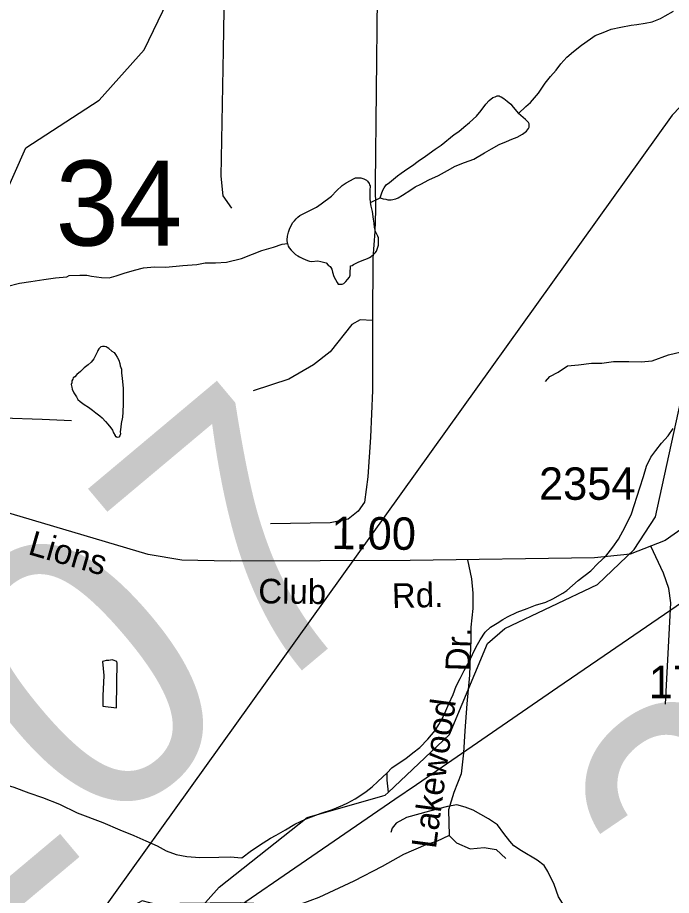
# Model space of a CAD drawing. Extents: x 2169602 to 2449496, y 721995 to 810662.
# Drawn here: x 2434860 to 2437380, y 800511 to 803896 of the extents above; entities that cross this region are included whole.
import ezdxf

# ---------------------------------------------------------------- set-up
doc = ezdxf.new("R2010")
doc.units = 0
doc.layers.add('Default', color=7, linetype='Continuous')

msp = doc.modelspace()

# ---------------------------------------------------------------- linework, layer by layer
at = {"layer": 'Default'}
for p, q in [((2436249.7, 804415.4), (2436238, 803254.5)), ((2436219.5, 803183.1), (2436257.4, 803201.3)), ((2436229.2, 802968.5), (2436227.5, 802728.6))]:
    msp.add_line(p, q, dxfattribs=at)
for points in [[(2433431.5, 802593.8), (2433623.7, 802494.8), (2433748.5, 802528.2), (2433964.7, 802671.5), (2434462.5, 802815.4), (2434645.6, 802949.5), (2434760.7, 803101.3), (2434892.5, 803393.8), (2435174.7, 803578.3), (2435347.5, 803771.6), (2435528.6, 804148.4), (2435552.6, 804272.5), (2435618.6, 804399.1), (2435784.5, 804474.5), (2436066.6, 804550.7), (2436374.6, 804672.3), (2436556.5, 804904.7), (2436689.6, 804931.5), (2436693.4, 804931.7)], [(2435685.9, 803161.2), (2435651.8, 803208.6), (2435644.2, 803284.6), (2435653.7, 803770.7), (2435657.5, 804004.3)], [(2436791, 803526.8), (2436818.2, 803553.1), (2436836.3, 803569), (2436867.7, 803605.2), (2436893.7, 803643.5), (2436913.8, 803669.7), (2436935.5, 803693.5), (2436953.2, 803718), (2436977.2, 803744), (2437003, 803766.1), (2437032.9, 803790.4), (2437068.4, 803814.6), (2437086.4, 803826.9), (2437116.2, 803839.1), (2437148, 803851.3), (2437184.3, 803859.6), (2437224.2, 803867.7), (2437246.2, 803869.7), (2437278, 803874.2), (2437305.9, 803880.2), (2437338, 803892.3), (2437355.9, 803902.6), (2437387.9, 803920.9)], [(2437694.7, 803629.9), (2437477.6, 803568.2), (2437413.2, 803551.5), (2437382.6, 803520.1), (2434711.6, 799792.1)], [(2436287.6, 800908.5), (2436524.6, 801131.7), (2436671.6, 801482.9), (2436737.7, 801540.6), (2437094.7, 801710.4), (2437235.7, 801845.3), (2437318.8, 801971.6), (2437414.7, 802412.4), (2437529.8, 802711.8), (2437594.8, 802995.9), (2437591.7, 803353.5), (2437624.7, 803487.3), (2437694.7, 803629.9)], [(2436257.4, 803201.3), (2436263, 803217.1), (2436267.1, 803231.1), (2436272.6, 803239.2), (2436281, 803251.3), (2436292.7, 803259.7), (2436308.5, 803273.5), (2436324.5, 803285.7), (2436338.6, 803295.7), (2436364.1, 803313.8), (2436382.3, 803326), (2436404, 803342.2), (2436432.1, 803362.3), (2436469.7, 803388.7), (2436491.8, 803404.8), (2436543.1, 803445), (2436560.9, 803457.3), (2436579.4, 803473.2), (2436601.1, 803491.4), (2436628.8, 803515.6), (2436646.6, 803537.7), (2436664.7, 803562.1), (2436676.8, 803576), (2436691.9, 803588.4), (2436699.9, 803590.4), (2436708.3, 803594.4), (2436716.3, 803594.4), (2436720.2, 803592.2), (2436724.1, 803590.4), (2436734.2, 803584.4), (2436746.3, 803574.5), (2436760.4, 803562.6), (2436770.3, 803550.6), (2436791, 803526.8)], [(2436257.4, 803201.3), (2436269.1, 803197.2), (2436279.4, 803195.6), (2436287.2, 803193.6), (2436299.5, 803193.4), (2436317.1, 803197.6), (2436327.1, 803201.7), (2436342.9, 803211.9), (2436375.1, 803232.2), (2436392.8, 803244.1), (2436414.5, 803254.3), (2436444.4, 803270.4), (2436482.4, 803287), (2436516.4, 803307), (2436546.3, 803323.2), (2436582.2, 803337.2), (2436617.9, 803349.7), (2436659.7, 803374.2), (2436685.8, 803390.1), (2436715.7, 803406.3), (2436743.6, 803418.7), (2436765.3, 803426.8), (2436785.4, 803434.7), (2436805.3, 803446.7), (2436821.3, 803458.9), (2436825, 803463.2), (2436828.9, 803469.1), (2436831, 803473.3), (2436831, 803479), (2436831.2, 803487.1), (2436828.7, 803491.1), (2436816.8, 803503), (2436791, 803526.8)], [(2435900.4, 803024.9), (2435898.4, 803039), (2435900.4, 803052.9), (2435904.3, 803068.9), (2435909.9, 803084.7), (2435913.8, 803093), (2435920.1, 803105), (2435927.7, 803112.8), (2435933.6, 803120.8), (2435940, 803127.2), (2435947.6, 803132.9), (2435981.4, 803149.3), (2435997.2, 803157.5), (2436011.4, 803165.5), (2436029.4, 803177.7), (2436069.4, 803207.8), (2436088.9, 803228), (2436111, 803248.2), (2436126.6, 803258.4), (2436142.8, 803268.5), (2436154.9, 803274.4), (2436162.7, 803278.5), (2436170.7, 803278.5), (2436176.8, 803278.8), (2436182.8, 803278.7), (2436194.9, 803274.9), (2436204.9, 803268.9), (2436208.4, 803265.1), (2436214.8, 803256.8), (2436216.8, 803250.9), (2436218.7, 803246.9), (2436218.9, 803242.8), (2436217, 803235), (2436217, 803219.2), (2436217.2, 803194.8), (2436219.5, 803183.1)], [(2436238, 803254.5), (2436239.1, 803152), (2436236.4, 803071.4), (2436229.2, 802968.5)], [(2435900.4, 803024.9), (2435902.5, 803014.8), (2435906.2, 803009), (2435914.8, 802998.8), (2435922.8, 802991), (2435930.8, 802982.9), (2435940.4, 802977), (2435946.6, 802973.2), (2435958.9, 802967.4), (2435976.9, 802959.4), (2435984.7, 802957.4), (2435992.9, 802955.3), (2436017.1, 802957.8), (2436029, 802955.5), (2436038.8, 802953.6), (2436048.9, 802950.1), (2436056.9, 802942), (2436064.9, 802935.9), (2436066.7, 802932), (2436070.8, 802926.1), (2436073.1, 802914), (2436079.4, 802898), (2436091.5, 802874.3), (2436095.2, 802868.1), (2436105.5, 802868.2), (2436111.4, 802868.5), (2436117.4, 802870.4), (2436125.4, 802878.5), (2436131.1, 802886.6), (2436139.1, 802894.7), (2436141.4, 802902.5), (2436141.4, 802912.6), (2436142.8, 802934.7), (2436143.2, 802938.7), (2436149, 802940.6), (2436154.7, 802944.6), (2436173.1, 802952.8), (2436188.5, 802959), (2436208.6, 802966.9), (2436216.4, 802971), (2436222.8, 802974.9), (2436234.7, 802985.3), (2436238.1, 802989.2), (2436242.7, 802995.1), (2436246.8, 803007), (2436250.5, 803019), (2436250.5, 803029.2), (2436250.5, 803039.3), (2436250.5, 803047), (2436248, 803053.1), (2436240, 803071.3), (2436235.9, 803086.9), (2436233.8, 803103.1), (2436231.8, 803119.2), (2436227.5, 803149.1), (2436223.2, 803169.2), (2436219.5, 803183.1)], [(2434818, 802859.4), (2434868, 802871.7), (2434911.7, 802878.1), (2434961.9, 802886.4), (2435005.8, 802892.7), (2435049.5, 802897.1), (2435059.5, 802901.2), (2435099.9, 802903.2), (2435127.6, 802903.5), (2435145.6, 802899.6), (2435183.8, 802893.8), (2435213.5, 802892.1), (2435239.5, 802900.4), (2435271.5, 802910.6), (2435311.3, 802922.8), (2435344.9, 802931.1), (2435387.4, 802935.3), (2435431.3, 802933.5), (2435497.3, 802940.1), (2435551.2, 802944.5), (2435582.8, 802950.7), (2435622.8, 802950.8), (2435664.8, 802953.4), (2435723.1, 802967.7), (2435764.9, 802984.1), (2435800.8, 802998.2), (2435846.5, 803010.3), (2435880.3, 803022.6), (2435900.4, 803024.9)], [(2436227.5, 802728.6), (2436227.7, 802458.7), (2436220.7, 802277.9), (2436210.3, 802124.9), (2436196.4, 802027.5), (2436172.1, 801992.8), (2436133.8, 801961.5), (2436064.3, 801947.6), (2435835, 801944.1)], [(2436227.5, 802728.6), (2436180.6, 802730.3), (2436147.6, 802712.9)], [(2436147.6, 802712.9), (2436065.2, 802607.6), (2436001.1, 802557.3), (2435905, 802502.3), (2435767.7, 802456.6)], [(2435212, 802620.2), (2435205.8, 802624.4), (2435201.5, 802626.3), (2435195.4, 802628.4), (2435191.7, 802628.2), (2435187.8, 802628.3), (2435181.4, 802626.1), (2435173.8, 802618.3), (2435169.7, 802612), (2435167.9, 802608.3), (2435154.2, 802579.9), (2435148.2, 802573.9), (2435144.1, 802568), (2435131.8, 802557.7), (2435116.2, 802545.9), (2435102.5, 802531.7), (2435088.5, 802519.6), (2435080.3, 802511.5), (2435074.6, 802507.5), (2435072.8, 802501.3), (2435068.9, 802495.4), (2435068.7, 802487.3), (2435066.8, 802481.5), (2435069.1, 802471.5), (2435071.1, 802463.4), (2435076.9, 802449.6), (2435086.9, 802433.5), (2435092.9, 802423.7), (2435100.8, 802415.6), (2435117.3, 802403.8), (2435133, 802394.1), (2435149.2, 802381.9), (2435161.3, 802371.9), (2435177.5, 802360.1), (2435185.5, 802352.5), (2435199.5, 802338.6), (2435207.9, 802328.4), (2435219.6, 802314.5), (2435225.7, 802304.6), (2435230, 802294.6), (2435236, 802284.8)], [(2435212, 802620.2), (2435223.9, 802610.3), (2435231.9, 802604.7), (2435237.8, 802596.5), (2435243.8, 802586.6), (2435250.3, 802574.7), (2435254.2, 802562.7), (2435255.9, 802552.7), (2435260.4, 802540.7), (2435260.6, 802526.9), (2435262.8, 802504.7), (2435266.7, 802466.8), (2435266.9, 802433), (2435267.4, 802406.6), (2435265.5, 802374.9), (2435263.9, 802354.8), (2435259.4, 802330.8), (2435257.9, 802316.8), (2435255.7, 802298.8), (2435256.1, 802290.7), (2435255.9, 802286.7), (2435254, 802282.9), (2435250.3, 802278.6), (2435244, 802276.7), (2435240.1, 802278.9), (2435236, 802284.8)], [(2436894, 802492.3), (2436911.7, 802512.3), (2436943.9, 802528.5), (2436979.7, 802552.7), (2437021.6, 802556.9), (2437071.4, 802563.2), (2437111.6, 802563.7), (2437157.1, 802569.8), (2437215.6, 802570.3), (2437263.3, 802568.7), (2437305.6, 802572.9), (2437369.1, 802595.3), (2437417.1, 802607.9)], [(2434617.1, 802356.8), (2434801.5, 802352.4), (2434954.3, 802347.2), (2435068.2, 802342)], [(2436284.3, 800984.1), (2436302.3, 801002.5), (2436330.2, 801022.6), (2436355.8, 801038.6), (2436383.7, 801060.8), (2436409.8, 801081.2), (2436441.4, 801113.3), (2436469.2, 801147.6), (2436483, 801169.5), (2436502.7, 801205.4), (2436522.4, 801249.9), (2436538.1, 801286.1), (2436549.8, 801318), (2436565.4, 801348.1), (2436581.6, 801378.1), (2436601.1, 801416.1), (2436613.2, 801440.3), (2436627.1, 801470.2), (2436642.9, 801496.6), (2436662.4, 801526.6), (2436682.5, 801545), (2436707.9, 801561), (2436730.3, 801575.1), (2436748.1, 801585.4), (2436785.6, 801603.7), (2436823.8, 801617.7), (2436856, 801630), (2436895.8, 801642.2), (2436923.2, 801654.2), (2436961.4, 801676.4), (2436977.2, 801686.6), (2437020.8, 801725.1), (2437068.6, 801763.3), (2437096.5, 801791.5), (2437126.4, 801819.9), (2437153.7, 801853.9), (2437175.9, 801884.2), (2437201.7, 801932.2), (2437225.3, 801982.6), (2437258.5, 802082.7), (2437272.2, 802126.8), (2437283.9, 802166.8), (2437299.9, 802200.9), (2437319.6, 802227.2), (2437341.1, 802255.1), (2437367.2, 802283.2), (2437386.6, 802311.5)], [(2437459.8, 801953), (2437355.2, 801879.7), (2437221.2, 801827.3), (2437083.1, 801812.7), (2436372.6, 801802.2), (2435679.9, 801800.1), (2435493.7, 801804.3), (2435362.9, 801825.2), (2434751.3, 802007.4), (2434493.8, 802080.7), (2434345.3, 802101.7), (2434223.9, 802105.9), (2434066.9, 802093.3), (2433720, 802043), (2433393.6, 801984.4), (2432985.5, 801919.5), (2432805.2, 801891.2)], [(2437357.3, 801248.4), (2437378, 801639.8), (2437370.2, 801694.2), (2437349.5, 801753.8), (2437300.4, 801858.3)], [(2436594.2, 801805.5), (2436609, 801731.5), (2436614.2, 801677.1), (2436614.2, 801617.5), (2436606.4, 801544.9), (2436606.4, 801495.7), (2436603.8, 801436.1), (2436601.2, 801360.9), (2436590.9, 801250), (2436583.1, 801146.3), (2436577.9, 801060.7), (2436570.1, 800980.4), (2436541.6, 800907.8), (2436520.9, 800840.4), (2436523.5, 800741.9)], [(2434617.4, 799739.1), (2434631.4, 799747), (2434798.5, 799841), (2434831.1, 799863.5), (2435128, 800067.2), (2435333.7, 800208.5), (2436313.4, 800881.6), (2436397.1, 800939.1), (2436942.1, 801313.6), (2437121.1, 801436.4), (2437536.3, 801721.7)], [(2435333.7, 800208.4), (2436313.4, 800881.6), (2436397.1, 800939), (2436942.1, 801313.5), (2437121.1, 801436.4), (2437536.3, 801721.7)], [(2435333.7, 800208.4), (2436313.4, 800881.6), (2436397.1, 800939), (2436942.1, 801313.5), (2437121.1, 801436.4), (2437536.3, 801721.7)], [(2435244.2, 801407), (2435242.1, 801413), (2435238.2, 801414.8), (2435232.1, 801416.9), (2435224.1, 801419), (2435212.2, 801416.7), (2435201.9, 801417), (2435192.3, 801414.4), (2435188, 801412.6), (2435192.3, 801358.8), (2435189, 801280.6), (2435189.2, 801240.9), (2435241.3, 801235), (2435242.5, 801331), (2435244.2, 801407)], [(2434645.1, 800951), (2434667, 800955), (2434693.5, 800955.1), (2434718.9, 800955.3), (2434757.1, 800951.6), (2434793.1, 800943.7), (2434845.4, 800928.1), (2434903.5, 800906.7), (2434955.8, 800889.1), (2435021.6, 800863.4), (2435089.9, 800829.9), (2435188.3, 800792.7), (2435253.9, 800763.3), (2435308.6, 800741.7), (2435354.6, 800721.8), (2435398.5, 800702.1), (2435432.5, 800682.4), (2435471, 800668.5), (2435512.7, 800661), (2435562.7, 800657.5), (2435635.1, 800657.9), (2435679.2, 800660.2), (2435724.9, 800656.5)], [(2435724.9, 800656.5), (2435729, 800660.4), (2435756.5, 800680.5), (2435792.6, 800705.1), (2435834.2, 800731.3), (2435856.1, 800743.4), (2435892.2, 800763.5), (2435927.9, 800785.6), (2435971.6, 800806.2), (2436029.8, 800828.7), (2436073.3, 800842.8), (2436113.5, 800859), (2436133.2, 800867.4), (2436161.3, 800883.5), (2436182.8, 800897.6), (2436202.9, 800911.6), (2436226.9, 800929.9), (2436248.4, 800950.2), (2436284.3, 800984.1)], [(2436288.9, 800909.4), (2436286.7, 800932.2), (2436284.7, 800956), (2436284.3, 800984.1)], [(2435491.4, 800360.6), (2435529.7, 800423.8), (2435636.7, 800543), (2435976.7, 800811.6), (2436268.1, 800895.1)], [(2436268.1, 800895.1), (2436276.6, 800897.8), (2436287.6, 800908.5)], [(2437127.6, 800180), (2437092.6, 800258.2), (2437054.9, 800343.5), (2437008.2, 800404.5), (2436944.4, 800505.1), (2436927.4, 800552.7), (2436903.1, 800603), (2436888.8, 800626.3), (2436862.7, 800647), (2436801.6, 800682.9), (2436772, 800701.8), (2436756.7, 800720.6), (2436734.3, 800750.3), (2436709.2, 800782.6), (2436675, 800805.9), (2436615.8, 800840.1), (2436585.2, 800851.7), (2436552.9, 800859.8), (2436517, 800854.4), (2436447.8, 800835.6), (2436358.9, 800811.3), (2436319.4, 800789.8), (2436304.2, 800770), (2436297.9, 800753)], [(2436523.5, 800741.9), (2436474.3, 800718.6), (2436432.9, 800705.7), (2436347.4, 800669.4), (2436264.5, 800622.7), (2436155.7, 800565.7), (2436021.3, 800503), (2435951.3, 800477.1), (2435876.2, 800474.5), (2435718.2, 800482.2), (2435485.4, 800479.6), (2435399.9, 800474.5), (2435340.3, 800490), (2435241.9, 800435.6), (2435115, 800373.4), (2434928.5, 800264.5), (2434752.4, 800158.3), (2434591.8, 800080.5), (2434304.3, 799953.5)], [(2436523.5, 800741.9), (2436552, 800713.4), (2436603.8, 800690.1), (2436658.2, 800695.3), (2436704.8, 800687.5), (2436741.1, 800653.8)]]:
    msp.add_lwpolyline(points, dxfattribs=at)

# ---------------------------------------------------------------- texts
for s, height, p in [('34', 328.08, (2435006.4, 803017)), ('2354', 125, (2436869.4, 802036.6)), ('1720', 125, (2437292.1, 801271.6))]:
    msp.add_text(s, height=height, dxfattribs=at).set_placement(p)
for s, height, rotation, p in [('207', 1066.27, 40, (2434546.1, 800195.9)), ('207', 1066.27, 40, (2437562, 800083.1)), ('1.00', 125, 359.3631, (2436069.3, 801846.9)), ('Lions', 95, 343.8674, (2434896.3, 801827.9)), ('Club', 95, 359.3744, (2435787.4, 801637.4)), ('Rd.', 95, 1.549, (2436303.9, 801618.7)), ('Dr.', 95, 88.2906, (2436603.5, 801374.3)), ('Lakewood', 95, 82.3081, (2436471.9, 800688.4))]:
    msp.add_text(s, height=height, rotation=rotation, dxfattribs=at).set_placement(p)

doc.saveas('drawing.dxf')
